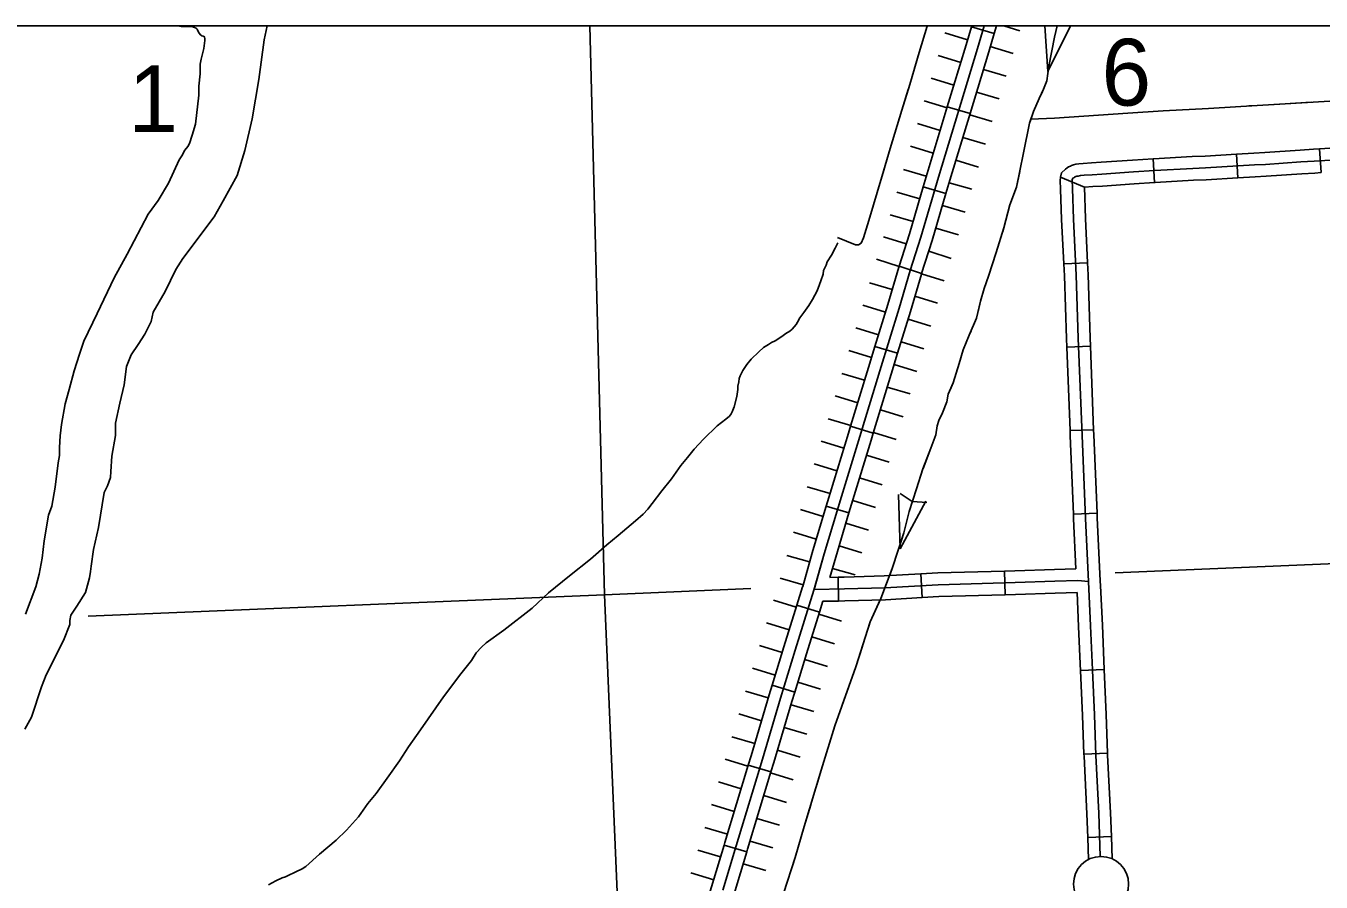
# Model space of a CAD drawing. Extents: x 1720274 to 1751788, y 372074 to 391887.
# Drawn here: x 1735183 to 1736478, y 380961 to 381816 of the extents above; entities that cross this region are included whole.
import ezdxf

# ---------------------------------------------------------------- set-up
doc = ezdxf.new("R2010")
doc.units = 0
for name, color, linetype in [('Level 24', 7, 'Continuous'), ('Level 29', 7, 'Continuous'), ('Level 32', 7, 'Continuous'), ('Level 35', 7, 'Continuous'), ('Level 4', 7, 'Continuous'), ('Level 43', 7, 'Continuous'), ('Level 5', 7, 'Continuous'), ('R_Draft', 7, 'Continuous')]:
    doc.layers.add(name, color=color, linetype=linetype)

msp = doc.modelspace()

# ---------------------------------------------------------------- linework, layer by layer
at = {"layer": 'Level 24'}
msp.add_circle((1736257.5, 380958.5), 27.6, dxfattribs=at)
at = {"layer": 'Level 29'}
for p, q in [((1736124.1, 381802.2), (1736101.4, 381809.1)), ((1736176.4, 381811.3), (1736160.3, 381816.1)), ((1736176.4, 381811.3), (1736160.3, 381816.1)), ((1736169.5, 381788.6), (1736146.8, 381795.4)), ((1736117.3, 381779.6), (1736094.6, 381786.5)), ((1736162.6, 381765.8), (1736139.9, 381772.7)), ((1736110.4, 381756.9), (1736087.7, 381763.8)), ((1736110.4, 381756.9), (1736087.7, 381763.8)), ((1736155.7, 381743.1), (1736133.1, 381750)), ((1736155.7, 381743.1), (1736133.1, 381750)), ((1736103.5, 381734.2), (1736080.8, 381741.1)), ((1736096.6, 381711.6), (1736073.9, 381718.5)), ((1736148.8, 381720.5), (1736126.2, 381727.4)), ((1736141.9, 381697.8), (1736119.3, 381704.7)), ((1736089.7, 381688.9), (1736067, 381695.8)), ((1736089.7, 381688.9), (1736067, 381695.8)), ((1736135, 381675.1), (1736112.4, 381682)), ((1736135, 381675.1), (1736112.4, 381682)), ((1736082.8, 381666.1), (1736060, 381672.7)), ((1736128.3, 381652.8), (1736105.5, 381659.4)), ((1736076.2, 381643.3), (1736053.4, 381650)), ((1736069.5, 381620.6), (1736046.8, 381627.2)), ((1736069.5, 381620.6), (1736046.8, 381627.2)), ((1736121.7, 381630.1), (1736098.9, 381636.7)), ((1736115, 381607.3), (1736092.3, 381613.9)), ((1736115, 381607.3), (1736092.3, 381613.9)), ((1736062.7, 381598.2), (1736040.1, 381605.4)), ((1736107.8, 381583.8), (1736085.3, 381591)), ((1736055.5, 381575.6), (1736032.9, 381582.9)), ((1736100.6, 381561.2), (1736078, 381568.4)), ((1736048.7, 381552.7), (1736025.9, 381559.4)), ((1736048.7, 381552.7), (1736025.9, 381559.4)), ((1736041.9, 381530.1), (1736019.2, 381537)), ((1736094.1, 381539.2), (1736071.4, 381545.9)), ((1736094.1, 381539.2), (1736071.4, 381545.9)), ((1736087.2, 381516.2), (1736064.6, 381523.1)), ((1736035, 381507.4), (1736012.3, 381514.3)), ((1736080.3, 381493.5), (1736057.6, 381500.5)), ((1736028, 381484.7), (1736005.4, 381491.7)), ((1736028, 381484.7), (1736005.4, 381491.7)), ((1736073.4, 381470.9), (1736050.7, 381477.8)), ((1736073.4, 381470.9), (1736050.7, 381477.8)), ((1736021.1, 381462), (1735998.4, 381468.9)), ((1736014.2, 381439.4), (1735991.5, 381446.3)), ((1736066.5, 381448.3), (1736043.8, 381455.2)), ((1736059.6, 381425.6), (1736036.9, 381432.5)), ((1736007.3, 381416.7), (1735984.6, 381423.6)), ((1736007.3, 381416.7), (1735984.6, 381423.6)), ((1736052.7, 381402.9), (1736030, 381409.8)), ((1736052.7, 381402.9), (1736030, 381409.8)), ((1736000.4, 381394.1), (1735977.7, 381401)), ((1736045.7, 381380.2), (1736023, 381387.1)), ((1735993.4, 381371.4), (1735970.8, 381378.4)), ((1735986.5, 381348.7), (1735963.8, 381355.5)), ((1735986.5, 381348.7), (1735963.8, 381355.5)), ((1736038.7, 381357.5), (1736016.1, 381364.5)), ((1736031.9, 381335), (1736009.2, 381341.9)), ((1736031.9, 381335), (1736009.2, 381341.9)), ((1735979.6, 381326), (1735956.9, 381332.8)), ((1736025, 381312.3), (1736002.3, 381319.2)), ((1735972.8, 381303.3), (1735950.1, 381310.1)), ((1736018.2, 381289.6), (1735995.5, 381296.5)), ((1735966.1, 381280.4), (1735943.3, 381286.9)), ((1735966.1, 381280.4), (1735943.3, 381286.9)), ((1735959.6, 381257.6), (1735936.8, 381264.1)), ((1736011.7, 381267.4), (1735988.9, 381273.9)), ((1736011.7, 381267.4), (1735988.9, 381273.9)), ((1735952.7, 381235.2), (1735930.1, 381242.3)), ((1735997.9, 381221.1), (1735975.3, 381228.2)), ((1735945.6, 381212.6), (1735923, 381219.7)), ((1735945.6, 381212.6), (1735923, 381219.7)), ((1735990.9, 381198.5), (1735968.3, 381205.6)), ((1735990.9, 381198.5), (1735968.3, 381205.6)), ((1735938.6, 381189.9), (1735915.9, 381196.8)), ((1735931.7, 381167.2), (1735909, 381174.2)), ((1735983.9, 381176.1), (1735961.3, 381183)), ((1735977, 381153.4), (1735954.3, 381160.3)), ((1735924.8, 381144.5), (1735902, 381151.3)), ((1735924.8, 381144.5), (1735902, 381151.3)), ((1735970.2, 381131), (1735947.5, 381137.7)), ((1735970.2, 381131), (1735947.5, 381137.7)), ((1735918, 381121.8), (1735895.3, 381128.5)), ((1735963.4, 381108.2), (1735940.7, 381115)), ((1735911.2, 381099.1), (1735888.5, 381105.8)), ((1735904.4, 381076.4), (1735881.7, 381083.2)), ((1735904.4, 381076.4), (1735881.7, 381083.2)), ((1735956.6, 381085.5), (1735933.9, 381092.3)), ((1735949.8, 381062.7), (1735927.1, 381069.6)), ((1735949.8, 381062.7), (1735927.1, 381069.6)), ((1735897.6, 381053.7), (1735874.9, 381060.6)), ((1735943, 381040), (1735920.3, 381046.9)), ((1735890.7, 381031), (1735868, 381037.9)), ((1735936.1, 381017.3), (1735913.4, 381024.2)), ((1735883.9, 381008.3), (1735861.2, 381015.2)), ((1735883.9, 381008.3), (1735861.2, 381015.2)), ((1735877, 380985.6), (1735854.3, 380992.5)), ((1735929.3, 380994.6), (1735906.6, 381001.5)), ((1735929.3, 380994.6), (1735906.6, 381001.5)), ((1735922.4, 380972), (1735899.7, 380978.8)), ((1735870.2, 380962.9), (1735847.5, 380969.8))]:
    msp.add_line(p, q, dxfattribs=at)
msp.add_lwpolyline([(1735879.4, 380952.3), (1735892.7, 380996.7), (1735918.9, 381083.4), (1735937.1, 381144.3), (1735951.7, 381192.2), (1735970.4, 381252.3), (1735980.8, 381288.6), (1735998, 381345.9), (1736016.4, 381405.7), (1736036.4, 381471.5), (1736055.6, 381534.2), (1736066.6, 381571.6), (1736077.3, 381605), (1736094.9, 381665.1), (1736133.9, 381793.6), (1736140.7, 381816.1)], dxfattribs=at)
at = {"layer": 'Level 32'}
for p, q in [((1736150.7, 381808.4), (1736128.1, 381815.2)), ((1736126.5, 381728.5), (1736103.8, 381735.4)), ((1736477.5, 381669.5), (1736476, 381693.2)), ((1736310.9, 381659.7), (1736309.5, 381683.3)), ((1736394.2, 381664.3), (1736392.8, 381688)), ((1736216.7, 381661.7), (1736217.1, 381665.1)), ((1736240.8, 381655.1), (1736217.1, 381665.1)), ((1736102.4, 381648.8), (1736079.7, 381655.4)), ((1736078.1, 381568.7), (1736055.6, 381575.9)), ((1736220.2, 381578.3), (1736243.9, 381579.5)), ((1736054.1, 381489), (1736031.4, 381495.9)), ((1736223.2, 381495.1), (1736246.9, 381496)), ((1736029.8, 381409.2), (1736007.1, 381416.1)), ((1736226.5, 381411.7), (1736250.1, 381412.6)), ((1736005.4, 381329.4), (1735982.7, 381336.3)), ((1736229.8, 381328.3), (1736253.5, 381329.3)), ((1735994.5, 381265.1), (1735994.9, 381241.4)), ((1736077.4, 381268.5), (1736078.7, 381244.9)), ((1736161.1, 381271.3), (1736161.8, 381247.6)), ((1735975.9, 381230.1), (1735953.3, 381237.1)), ((1736237.1, 381171.8), (1736260.7, 381172.8)), ((1735951.3, 381150.4), (1735928.7, 381157.4)), ((1736240.4, 381088.5), (1736264.1, 381089.3)), ((1735927.4, 381070.6), (1735904.7, 381077.4)), ((1736244.2, 381005.2), (1736267.9, 381006)), ((1735903.3, 380990.7), (1735880.6, 380997.5))]:
    msp.add_line(p, q, dxfattribs=at)
for points in [[(1735970.6, 381252.8), (1735980.8, 381288.6), (1735998, 381345.9), (1736016.4, 381405.7), (1736036.4, 381471.5), (1736055.6, 381534.2), (1736066.6, 381571.6), (1736077.3, 381605), (1736094.9, 381665.1), (1736133.9, 381793.6), (1736140.7, 381816.1)], [(1736103.8, 381735.4), (1736122.6, 381797.1), (1736128.1, 381815.2)], [(1736126.5, 381728.5), (1736145.3, 381790.2), (1736150.7, 381808.4)], [(1736128.1, 381815.2), (1736128.3, 381816.1)], [(1736150.7, 381808.4), (1736153.1, 381816.1)], [(1736079.7, 381655.4), (1736083.5, 381668.5), (1736103.8, 381735.4)], [(1736102.4, 381648.8), (1736106.2, 381661.8), (1736126.5, 381728.5)], [(1736392.8, 381688), (1736410.4, 381689.1), (1736421.3, 381689.5), (1736456.7, 381692), (1736469.9, 381692.8), (1736476, 381693.2)], [(1736476, 381693.2), (1736517.7, 381695.8), (1736525.9, 381696.3), (1736559.3, 381698.3)], [(1736217.1, 381665.1), (1736218.1, 381669.3), (1736221.9, 381673.1), (1736223.6, 381674.2), (1736225, 381675.2), (1736226.8, 381676), (1736228, 381676.5), (1736229.8, 381677.2), (1736232.4, 381677.8), (1736235.4, 381678.3), (1736239.5, 381678.7), (1736248, 381679.3), (1736257.6, 381679.8), (1736289, 381682.1), (1736309.5, 381683.3)], [(1736228.6, 381662.3), (1736228.8, 381663.3), (1736229.4, 381663.9), (1736230.2, 381664.4), (1736230.8, 381664.8), (1736231.6, 381665.2), (1736232.4, 381665.5), (1736233.2, 381665.8), (1736234.7, 381666.1), (1736237, 381666.5), (1736240.6, 381666.9), (1736248.7, 381667.4), (1736258.4, 381668), (1736289.8, 381670.2), (1736310.8, 381671.5), (1736349.3, 381673.7), (1736362.1, 381674.3), (1736411, 381677.2), (1736421.9, 381677.7), (1736457.4, 381680.2), (1736470.6, 381680.9), (1736518.5, 381684)], [(1736309.5, 381683.3), (1736310.1, 381683.4), (1736348.7, 381685.6), (1736361.5, 381686.1), (1736392.8, 381688)], [(1736394.2, 381664.3), (1736411.6, 381665.4), (1736422.6, 381665.9), (1736458.2, 381668.3), (1736471.3, 381669.1), (1736477.5, 381669.5)], [(1736055.6, 381575.9), (1736066, 381608.4), (1736079.7, 381655.4)], [(1736216.7, 381661.7), (1736217.1, 381653.1), (1736218.1, 381622.6), (1736220.2, 381578.3)], [(1736228.6, 381662.3), (1736229, 381653.6), (1736230, 381623.1), (1736232.6, 381566.9), (1736234.7, 381504), (1736238.5, 381406.8), (1736241.8, 381324), (1736244.8, 381260.9)], [(1736240.8, 381655.1), (1736249.4, 381655.6), (1736259.1, 381656.1), (1736290.5, 381658.4), (1736310.9, 381659.7)], [(1736240.8, 381655.1), (1736241.8, 381623.6), (1736243.9, 381579.5)], [(1736310.9, 381659.7), (1736311.5, 381659.7), (1736349.9, 381661.9), (1736362.7, 381662.4), (1736394.2, 381664.3)], [(1736078.1, 381568.7), (1736088.6, 381601.5), (1736102.4, 381648.8)], [(1736031.4, 381495.9), (1736044.2, 381537.6), (1736055.3, 381575), (1736055.6, 381575.9)], [(1736220.2, 381578.3), (1736220.8, 381566.4), (1736222.9, 381503.6), (1736223.2, 381495.1)], [(1736243.9, 381579.5), (1736244.5, 381567.4), (1736246.6, 381504.5), (1736246.9, 381496)], [(1736054.1, 381489), (1736066.9, 381530.8), (1736077.9, 381568.1), (1736078.1, 381568.7)], [(1736007.1, 381416.1), (1736025, 381474.9), (1736031.4, 381495.9)], [(1736029.8, 381409.2), (1736047.7, 381468), (1736054.1, 381489)], [(1736223.2, 381495.1), (1736226.5, 381411.7)], [(1736246.9, 381496), (1736250.1, 381412.6)], [(1735982.7, 381336.3), (1735986.7, 381349.3), (1736005, 381409.2), (1736007.1, 381416.1)], [(1736005.4, 381329.4), (1736009.3, 381342.4), (1736027.7, 381402.2), (1736029.8, 381409.2)], [(1736226.5, 381411.7), (1736226.7, 381406.3), (1736229.8, 381328.3)], [(1736250.1, 381412.6), (1736250.3, 381407.3), (1736253.5, 381329.3)], [(1735959.2, 381256), (1735969.4, 381291.9), (1735982.7, 381336.3)], [(1735986.4, 381265), (1735992.2, 381285.3), (1736005.4, 381329.4)], [(1736229.8, 381328.3), (1736230, 381323.5), (1736232.3, 381273.6)], [(1736253.5, 381329.3), (1736253.7, 381324.5), (1736256.6, 381261.5)], [(1735994.5, 381265.1), (1735986.4, 381265)], [(1736077.4, 381268.5), (1736040.8, 381266.4), (1736000.8, 381265.3), (1735994.5, 381265.1)], [(1736161.1, 381271.3), (1736094.2, 381269.5), (1736077.4, 381268.5)], [(1736232.3, 381273.6), (1736210.9, 381273), (1736171.3, 381271.6), (1736161.1, 381271.3)], [(1735879.4, 380952.3), (1735892.7, 380996.7), (1735918.9, 381083.4), (1735937.1, 381144.3), (1735951.7, 381192.2), (1735970.4, 381252.3), (1735970.6, 381252.8)], [(1735953.3, 381237.1), (1735959.1, 381255.7), (1735959.2, 381256)], [(1736244.8, 381260.9), (1736234.3, 381261.8), (1736211.3, 381261.1), (1736171.6, 381259.8), (1736094.7, 381257.6), (1736041.4, 381254.6), (1736001.1, 381253.4), (1735970.6, 381252.8)], [(1736248.9, 381172.5), (1736246.9, 381216.5), (1736244.8, 381260.9)], [(1736256.9, 381256.4), (1736256.6, 381261.5)], [(1736260.7, 381172.8), (1736258.8, 381217.1), (1736256.9, 381256.4)], [(1735975.9, 381230.1), (1735979.4, 381241.1)], [(1735994.9, 381241.4), (1735979.4, 381241.1)], [(1736078.7, 381244.9), (1736041.9, 381242.7), (1736001.4, 381241.6), (1735994.9, 381241.4)], [(1736161.8, 381247.6), (1736095.2, 381245.8), (1736078.7, 381244.9)], [(1736233.5, 381249.9), (1736211.7, 381249.3), (1736172, 381247.9), (1736161.8, 381247.6)], [(1736237.1, 381171.3), (1736235.1, 381216), (1736233.5, 381249.9)], [(1735928.7, 381157.4), (1735940.4, 381195.7), (1735953.3, 381237.1)], [(1735951.3, 381150.4), (1735963, 381188.7), (1735975.9, 381230.1)], [(1736237.1, 381171.8), (1736239, 381127.1), (1736240.4, 381088.5)], [(1736248.9, 381172.3), (1736250.9, 381127.5), (1736252.3, 381086.9), (1736255.3, 381029.3), (1736256.7, 380986.1)], [(1736260.7, 381172.8), (1736262.7, 381128), (1736264.1, 381089.3)], [(1735904.7, 381077.4), (1735907.6, 381086.8), (1735925.7, 381147.7), (1735928.7, 381157.4)], [(1735927.4, 381070.6), (1735930.3, 381080), (1735948.4, 381140.9), (1735951.3, 381150.4)], [(1736240.4, 381088.5), (1736240.5, 381086.4), (1736243.4, 381028.8), (1736244.2, 381005.2)], [(1736264.1, 381089.3), (1736264.1, 381087.5), (1736267.1, 381029.7), (1736267.9, 381006)], [(1735880.6, 380997.5), (1735881.4, 381000.1), (1735904.7, 381077.4)], [(1735903.3, 380990.7), (1735904.1, 380993.3), (1735927.4, 381070.6)], [(1736244.2, 381005.2), (1736244.9, 380983.1)], [(1736267.9, 381006), (1736268.6, 380983.8)], [(1735856.3, 380917.8), (1735868, 380955.8), (1735880.6, 380997.5)], [(1735879, 380910.8), (1735890.7, 380948.9), (1735903.3, 380990.7)]]:
    msp.add_lwpolyline(points, dxfattribs=at)
at = {"layer": 'Level 35'}
for points in [[(1735336, 381816.1), (1735336.1, 381816), (1735337.8, 381815.5), (1735340.6, 381815.5), (1735343.6, 381815.5), (1735345.9, 381815.5), (1735348.4, 381815.4), (1735351.1, 381814.6), (1735352.8, 381813.9), (1735353.9, 381813), (1735354.9, 381810.6), (1735355.7, 381808.7), (1735357.2, 381807.1), (1735358.5, 381806.2), (1735359.9, 381805.9), (1735361, 381805.2), (1735361.2, 381804.7), (1735361.4, 381803.4), (1735361.4, 381801.5), (1735360.3, 381793.7), (1735357.7, 381783), (1735356.7, 381777.9), (1735356.7, 381768.2), (1735355.3, 381756), (1735355.4, 381746.9), (1735352, 381717.8), (1735348.7, 381706.8), (1735346.1, 381698.7), (1735344.3, 381695.7), (1735341.5, 381691.8), (1735338.3, 381686.4), (1735335.6, 381682.4)], [(1735339.3, 381583.8), (1735370.8, 381625.4), (1735379.6, 381641.4), (1735393.8, 381666.6), (1735401.5, 381691.5), (1735408.7, 381723.2), (1735415.3, 381762.7), (1735420.8, 381802.1), (1735423.9, 381816.1)], [(1735335.6, 381682.4), (1735325, 381659.1), (1735314.6, 381641.6), (1735304.9, 381627.9), (1735283.7, 381587.9), (1735270.9, 381564.4), (1735253.6, 381528.7), (1735240.5, 381500.9), (1735236.2, 381488), (1735230.6, 381471.4), (1735225.7, 381452.6), (1735221.9, 381438.4), (1735218, 381417.8), (1735216.7, 381406.6), (1735216.2, 381394.9), (1735216, 381386.8), (1735214.8, 381379.5), (1735211.7, 381355.2), (1735208.3, 381336.2), (1735205.2, 381327.2), (1735200.7, 381301.5), (1735198.9, 381284.3), (1735195.7, 381268.3), (1735192.3, 381255.7), (1735182, 381228.1)], [(1735994.2, 381599.2), (1735991.7, 381593.9), (1735988, 381586.9), (1735983.6, 381580.3), (1735982.5, 381577), (1735980.1, 381571.7), (1735979.6, 381568), (1735977.2, 381561.3), (1735976.1, 381557.6), (1735973.5, 381551.5), (1735969.1, 381542.6), (1735965.3, 381536.7), (1735960.2, 381529.6), (1735956.3, 381524.4), (1735954.1, 381520), (1735952.5, 381517.8), (1735948.6, 381513.2), (1735946.4, 381511), (1735942.4, 381508.7), (1735938.2, 381505.7), (1735931.8, 381501.5), (1735928.1, 381499.7), (1735925, 381497.9), (1735920.1, 381494.7), (1735915.3, 381490.5), (1735907.8, 381483.2), (1735903.2, 381477.9), (1735899.2, 381471.8), (1735898.5, 381469.6), (1735896.6, 381466.3), (1735895.7, 381463.9), (1735895.2, 381460.3), (1735894.3, 381456.1), (1735894.3, 381452.8), (1735893.2, 381445.8), (1735890.8, 381435.5), (1735888.6, 381430.4), (1735887.7, 381428.6), (1735886, 381426.2), (1735882.5, 381423.1), (1735873.6, 381416.3), (1735860, 381403.1), (1735850.7, 381393), (1735843.9, 381384.8), (1735837.5, 381376.9), (1735828, 381363.5), (1735818.3, 381351.6), (1735808.8, 381338.8), (1735804.4, 381333.1), (1735799.6, 381328.3), (1735792.1, 381321.4), (1735774.7, 381306.9), (1735763.4, 381297.4), (1735747.1, 381283.3), (1735726, 381266.4), (1735705.1, 381249.7), (1735688.7, 381234.1), (1735660.5, 381212.3), (1735642.7, 381199.7), (1735638.1, 381195.3), (1735632.8, 381189.6), (1735627.9, 381182.1), (1735617.4, 381168.5), (1735600, 381145.6), (1735577.2, 381112.8), (1735565.1, 381095.8), (1735556.1, 381081.7), (1735543.6, 381064.3), (1735532.7, 381048.9), (1735524.4, 381039), (1735514.9, 381025.8), (1735503, 381012.4), (1735492.6, 381002.5), (1735476.1, 380988.4), (1735462.4, 380976.1), (1735458.7, 380973.7), (1735452.3, 380970.6), (1735444.2, 380966.8), (1735442.2, 380965.9), (1735438.9, 380964.8), (1735432.5, 380961.6), (1735425.2, 380957.8)], [(1735202.8, 381167.5), (1735220, 381201.8), (1735226.4, 381217.9), (1735226.4, 381221.8), (1735227.5, 381227.3), (1735233.3, 381236.1), (1735242, 381250), (1735246.2, 381264.5), (1735247.1, 381271), (1735247.8, 381276.2), (1735250, 381293), (1735255.2, 381314.7), (1735260.7, 381349.8), (1735264.2, 381356.6), (1735267.1, 381364.9), (1735267.3, 381370.9), (1735268.4, 381386.2), (1735272, 381406.7), (1735272, 381419), (1735276.5, 381439.1), (1735280.7, 381457.5), (1735283, 381475.9), (1735287.8, 381487.4), (1735294.6, 381497.8), (1735301.5, 381508.1), (1735307.8, 381520.7), (1735309.7, 381529.9), (1735321.7, 381550.7), (1735332.4, 381572.6), (1735339.3, 381583.8)], [(1735181.5, 381113.3), (1735188.2, 381125.2), (1735198.2, 381155.7), (1735202.8, 381167.5)]]:
    msp.add_lwpolyline(points, dxfattribs=at)
at = {"layer": 'Level 4'}
msp.add_lwpolyline([(1735746.3, 381816.1), (1735761.1, 381247.6), (1735781.3, 380770.8)], dxfattribs=at)
at = {"layer": 'Level 43'}
for p, q in [((1736204.2, 381770.4), (1736201.2, 381816.1)), ((1736204.2, 381770.4), (1736226.8, 381816.1)), ((1736056.6, 381293.7), (1736055.1, 381347.9)), ((1736056.6, 381293.7), (1736082.4, 381341.3)), ((1736056.7, 381348.7), (1736068.7, 381340.8)), ((1736083.3, 381339.8), (1736068.9, 381340.7))]:
    msp.add_line(p, q, dxfattribs=at)
for points in [[(1736213.7, 381816.1), (1736211.1, 381804.7), (1736205.3, 381775.9), (1736203.3, 381761.3), (1736200, 381752.9), (1736195.6, 381743.6), (1736189.8, 381730.5), (1736185.9, 381718.8), (1736180.1, 381689.4), (1736176.3, 381671.2), (1736172.8, 381654.8), (1736166.2, 381637.3), (1736160.4, 381614.3), (1736152.7, 381589.7), (1736145.1, 381566), (1736140.5, 381553.6), (1736137, 381541), (1736133, 381524.2), (1736125.7, 381507.1), (1736119.5, 381492.5), (1736115.7, 381478.8), (1736109.5, 381459.3), (1736104.7, 381448), (1736103.3, 381440.5), (1736098.9, 381429.4), (1736095.4, 381421.9), (1736093.8, 381416.6), (1736092.3, 381407.5), (1736087.2, 381394.2), (1736079.4, 381373.4), (1736073, 381353.5), (1736065.5, 381330.9), (1736060.4, 381309.6), (1736048.7, 381273.8), (1736037.2, 381243.9), (1736026.8, 381220.6), (1736012.4, 381175.5), (1735991.2, 381116.6), (1735977.7, 381072.5), (1735960.7, 381016), (1735951.6, 380985), (1735939.9, 380949)], [(1736083.9, 381816.1), (1736083.8, 381815.8), (1736075.6, 381789.5), (1736066.4, 381757.7), (1736058.3, 381731.8), (1736046.7, 381693.5), (1736038.4, 381665.2), (1736025.2, 381621.5), (1736020.1, 381604.2), (1736017.5, 381599), (1736015.1, 381597.2), (1736012.1, 381597.2), (1735993.9, 381604.6)], [(1736083.9, 381816.1), (1736083.8, 381815.8), (1736075.6, 381789.5), (1736070.7, 381772.7)], [(1736213.7, 381816.1), (1736211.1, 381804.7), (1736205.3, 381775.9), (1736204.6, 381770.3)], [(1736064.8, 381752.7), (1736058.3, 381731.8), (1736046.7, 381693.5), (1736046.5, 381692.8)], [(1736198.8, 381750.4), (1736195.6, 381743.6), (1736189.8, 381730.5), (1736186.8, 381721.6)], [(1736508.5, 381742.4), (1736413.7, 381736.6), (1736365, 381733.7), (1736319.6, 381731.2), (1736284.2, 381729), (1736211, 381724), (1736186.9, 381722.9)], [(1736436.3, 381738), (1736413.7, 381736.6), (1736405.1, 381736.1)], [(1736467.5, 381739.9), (1736436.3, 381738)], [(1736186.8, 381721.6), (1736185.9, 381718.8), (1736180.4, 381691)], [(1736040.6, 381672.8), (1736038.4, 381665.2), (1736025.2, 381621.5), (1736022.7, 381612.9)], [(1736176.2, 381670.6), (1736172.8, 381654.8), (1736166.2, 381637.3), (1736160.4, 381614.3), (1736159.2, 381610.5)], [(1736012.1, 381597.2), (1736012.1, 381597.2), (1735993.9, 381604.6)], [(1736152.9, 381590.6), (1736152.7, 381589.7), (1736145.1, 381566), (1736140.5, 381553.6), (1736137, 381541), (1736134.6, 381530.8)], [(1736127.5, 381511.3), (1736125.7, 381507.1), (1736119.5, 381492.5), (1736115.7, 381478.8), (1736109.5, 381459.3), (1736106.6, 381452.4)], [(1736100.2, 381432.7), (1736098.9, 381429.4), (1736095.4, 381421.9), (1736093.8, 381416.6), (1736092.3, 381407.5), (1736087.2, 381394.2), (1736079.6, 381373.8)], [(1736073.2, 381354), (1736073, 381353.5), (1736065.5, 381330.9), (1736060.4, 381309.6), (1736055.3, 381294)], [(1736048.8, 381274.2), (1736048.7, 381273.8), (1736046, 381266.7)], [(1736036.6, 381242.6), (1736026.8, 381220.6), (1736025.4, 381216.2)], [(1736019.1, 381196.4), (1736012.4, 381175.5), (1735998.6, 381137.2)], [(1735991.6, 381117.6), (1735991.2, 381116.6), (1735977.7, 381072.5), (1735973.3, 381057.8)], [(1735967.2, 381037.8), (1735960.7, 381016), (1735951.6, 380985), (1735949.3, 380977.9)]]:
    msp.add_lwpolyline(points, dxfattribs=at)
at = {"layer": 'Level 5'}
for points in [[(1736271.7, 381269.4), (1736666.3, 381286.2)], [(1735761.1, 381247.6), (1735907.2, 381253.8)], [(1735244.6, 381226.1), (1735761.1, 381247.6)]]:
    msp.add_lwpolyline(points, dxfattribs=at)
at = {"layer": 'R_Draft'}
msp.add_lwpolyline([(1729990.7, 381816.1), (1741847.6, 381816.1), (1741847.6, 374371.3), (1729990.7, 374371.3)], close=True, dxfattribs=at)

# ---------------------------------------------------------------- texts
at = {"layer": 'Level 5'}
for s, p in [('6', (1736258, 381736.5)), ('1', (1735284.9, 381710))]:
    msp.add_text(s, height=66.7, dxfattribs=at).set_placement(p)

doc.saveas('drawing.dxf')
